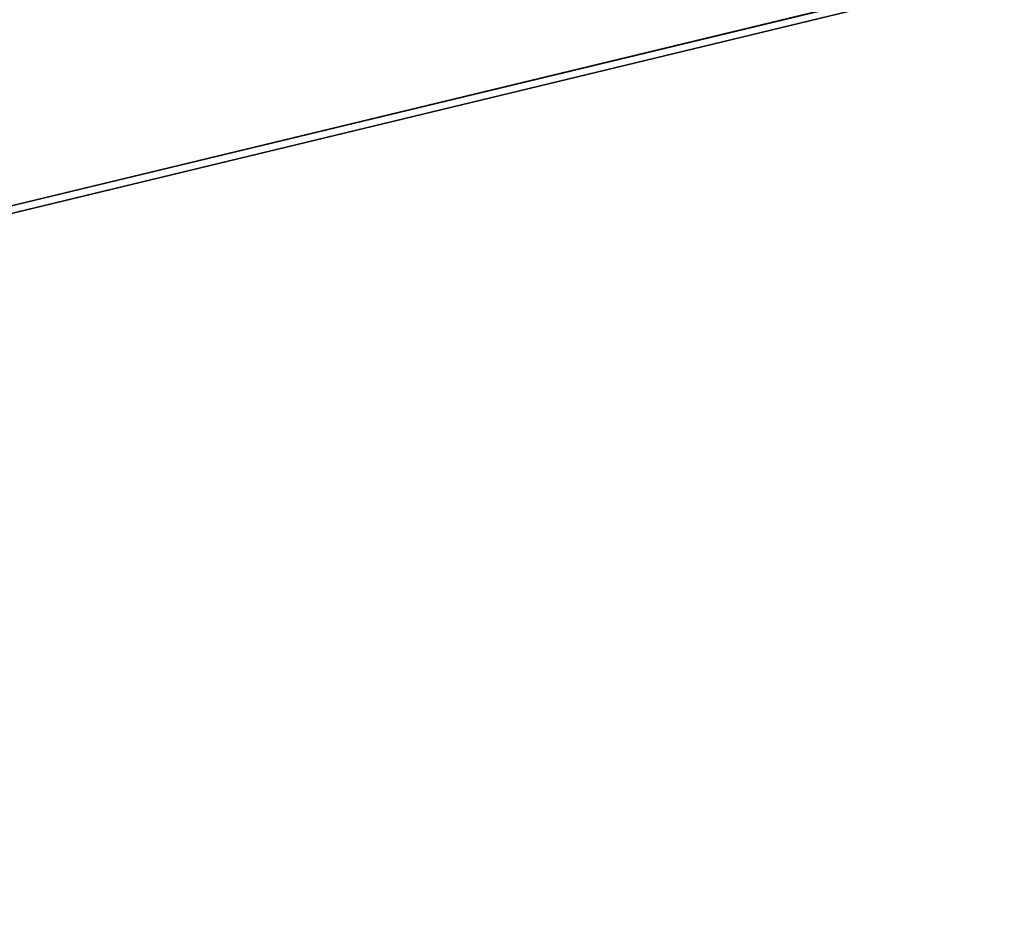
# Model space of a CAD drawing. Header units: centimetres. Extents: x 0.1 to 30.7, y 2.5 to 15.3.
# Tile 545 of 656: x 7.5 to 8.7, y 3.5 to 4.6. Entities that reach past the tile are written whole.
import ezdxf

# ---------------------------------------------------------------- set-up
doc = ezdxf.new("R2010")
doc.units = ezdxf.units.CM
doc.header["$LTSCALE"] = 2.54
doc.layers.get('0').update_dxf_attribs({"true_color": 0xff5454})

# ---------------------------------------------------------------- blocks, each defined once
blk = doc.blocks.new('09-002-0300-W-00-00.STL')
at = {"color": 0}
for p, q in [((15.4195, 6.2653, 14.0063), (0.8195, 2.7407, 13.6979)), ((15.4195, 6.2653, 14.0063), (0.8195, 2.7407, 13.6979)), ((0.8195, 2.732, 13.7975), (15.4195, 6.2566, 14.1059)), ((0.8195, 2.732, 13.7975), (15.4195, 6.2566, 14.1059))]:
    blk.add_line(p, q, dxfattribs=at)
mesh = blk.add_polyface(dxfattribs=at)
corners = [(30.0195, 2.7232, 42.6789), (0.8195, 14.0232, 42.6789), (0.8195, 2.7232, 42.6789)]
mesh.append_faces([[corners[k] for k in face] for face in [(0, 1, 2)]], dxfattribs={"color": 0})
mesh = blk.add_polyface(dxfattribs=at)
corners = [(30.0195, 14.0232, 42.6789), (0.8195, 14.0232, 42.6789), (30.0195, 2.7232, 42.6789)]
mesh.append_faces([[corners[k] for k in face] for face in [(0, 1, 2)]], dxfattribs={"color": 0})
mesh = blk.add_polyface(dxfattribs=at)
corners = [(30.0195, 14.0232, 42.5789), (0.8195, 2.7232, 42.5789), (0.8195, 14.0232, 42.5789)]
mesh.append_faces([[corners[k] for k in face] for face in [(0, 1, 2)]], dxfattribs={"color": 0})
mesh = blk.add_polyface(dxfattribs=at)
corners = [(30.0195, 2.7232, 42.5789), (0.8195, 2.7232, 42.5789), (30.0195, 14.0232, 42.5789)]
mesh.append_faces([[corners[k] for k in face] for face in [(0, 1, 2)]], dxfattribs={"color": 0})
mesh = blk.add_polyface(dxfattribs=at)
corners = [(9.9262, 6.554, 14.0316), (0.8195, 2.7407, 13.6979), (7.1986, 6.9142, 14.0631)]
mesh.append_faces([[corners[k] for k in face] for face in [(0, 1, 2)]], dxfattribs={"color": 0})
mesh = blk.add_polyface(dxfattribs=at)
corners = [(9.9262, 6.5453, 14.1312), (7.1986, 6.9055, 14.1627), (0.8195, 2.732, 13.7975)]
mesh.append_faces([[corners[k] for k in face] for face in [(0, 1, 2)]], dxfattribs={"color": 0})
mesh = blk.add_polyface(dxfattribs=at)
corners = [(12.669, 6.3375, 14.0126), (0.8195, 2.7407, 13.6979), (9.9262, 6.554, 14.0316)]
mesh.append_faces([[corners[k] for k in face] for face in [(0, 1, 2)]], dxfattribs={"color": 0})
mesh = blk.add_polyface(dxfattribs=at)
corners = [(12.669, 6.3288, 14.1122), (9.9262, 6.5453, 14.1312), (0.8195, 2.732, 13.7975)]
mesh.append_faces([[corners[k] for k in face] for face in [(0, 1, 2)]], dxfattribs={"color": 0})
mesh = blk.add_polyface(dxfattribs=at)
corners = [(15.4195, 6.2653, 14.0063), (0.8195, 2.7407, 13.6979), (12.669, 6.3375, 14.0126)]
mesh.append_faces([[corners[k] for k in face] for face in [(0, 1, 2)]], dxfattribs={"color": 0})
mesh = blk.add_polyface(dxfattribs=at)
corners = [(15.4195, 6.2566, 14.1059), (12.669, 6.3288, 14.1122), (0.8195, 2.732, 13.7975)]
mesh.append_faces([[corners[k] for k in face] for face in [(0, 1, 2)]], dxfattribs={"color": 0})
mesh = blk.add_polyface(dxfattribs=at)
corners = [(30.0195, 2.7407, 13.6979), (0.8195, 2.7407, 13.6979), (15.4195, 6.2653, 14.0063)]
mesh.append_faces([[corners[k] for k in face] for face in [(0, 1, 2)]], dxfattribs={"color": 0})
mesh = blk.add_polyface(dxfattribs=at)
corners = [(30.0195, 2.732, 13.7975), (15.4195, 6.2566, 14.1059), (0.8195, 2.732, 13.7975)]
mesh.append_faces([[corners[k] for k in face] for face in [(0, 1, 2)]], dxfattribs={"color": 0})

msp = doc.modelspace()

# ---------------------------------------------------------------- block references
at = {"color": 0}
msp.add_blockref('09-002-0300-W-00-00.STL', (0, 0), dxfattribs=at)

doc.saveas('drawing.dxf')
